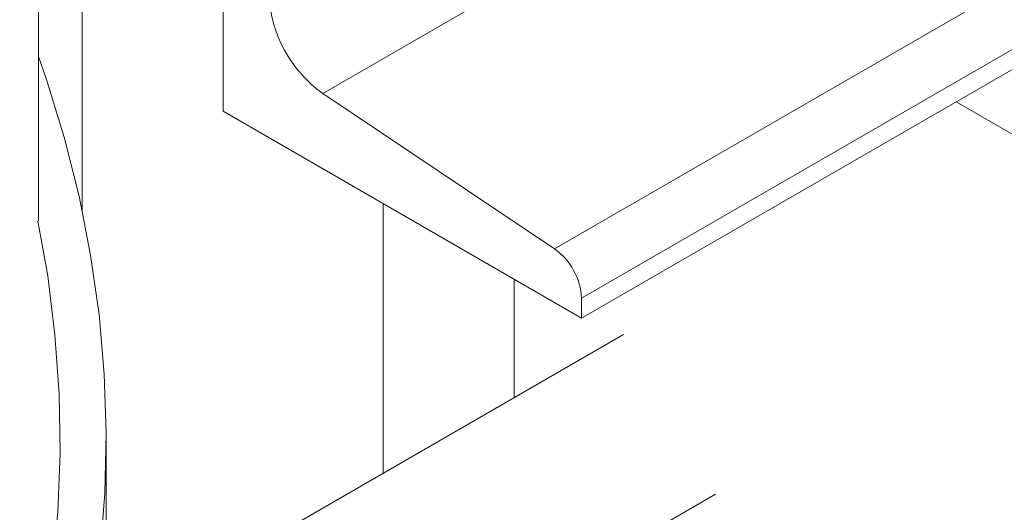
# Model space of a CAD drawing. Header units: millimetres. Extents: x 450 to 25135, y 150 to 17673.
# Tile 399 of 463: x 21307 to 21414, y 11700 to 11753. Entities that reach past the tile are written whole.
import ezdxf

# ---------------------------------------------------------------- set-up
doc = ezdxf.new("R2010")
doc.units = ezdxf.units.MM
doc.linetypes.add('SLD-Centrada-doble', pattern=[12.7, 6.35, -1.27, 1.27, -1.27, 1.27, -1.27])
doc.linetypes.add('SLD-Continua', pattern=[0])
doc.layers.add('OCULTA', color=8, linetype='SLD-Continua')

msp = doc.modelspace()

# ---------------------------------------------------------------- linework, layer by layer
at = {"color": 7, "linetype": 'SLD-Continua', "lineweight": 18, "ltscale": 30}
for p, q in [((21372.84, 11718.85), (21327.59, 11692.73)), ((21347.59, 11681.19), (21382.84, 11701.53))]:
    msp.add_line(p, q, dxfattribs=at)
at = {"layer": 'OCULTA', "linetype": 'SLD-Continua', "lineweight": 18, "ltscale": 30}
for p, q in [((21309.35, 11731.16), (21309.35, 12134.77)), ((21329.4, 11841.07), (21329.4, 11743.07)), ((21368.29, 11720.62), (21525.56, 11811.39)), ((21365.36, 11728.14), (21340.21, 11744.98)), ((21442.75, 11724.58), (21408.95, 11744.09)), ((21329.4, 11743.07), (21368.29, 11720.62)), ((21368.29, 11720.62), (21368.29, 11722.78)), ((21316.7, 11674.84), (21316.7, 11707.5))]:
    msp.add_line(p, q, dxfattribs=at)
at = {"layer": 'OCULTA', "linetype": 'SLD-Centrada-doble', "lineweight": 18, "ltscale": 30}
for p, q in [((21340.21, 11744.98), (21493.48, 11833.44)), ((21365.36, 11728.14), (21527.15, 11821.51)), ((21368.29, 11722.78), (21526.02, 11813.82)), ((21314.1, 11732.26), (21314.1, 11756.03)), ((21346.77, 11703.81), (21346.77, 11733.04)), ((21361, 11712.02), (21361, 11724.83))]:
    msp.add_line(p, q, dxfattribs=at)
at = {"layer": 'OCULTA', "linetype": 'SLD-Continua', "lineweight": 18, "ltscale": 30, "flags": 128}
for points in [[(20609.16, 11683.47), (20610.64, 11677.07), (20612.48, 11670.69), (20614.66, 11664.36), (20617.19, 11658.07), (20620.06, 11651.82), (20623.28, 11645.63), (20626.82, 11639.51), (20630.7, 11633.45), (20634.91, 11627.46), (20639.45, 11621.56), (20644.3, 11615.74), (20649.47, 11610.01), (20654.95, 11604.37), (20660.74, 11598.84), (20666.82, 11593.42), (20673.2, 11588.11), (20679.87, 11582.92), (20686.81, 11577.86), (20694.03, 11572.92), (20701.51, 11568.12), (20709.25, 11563.45), (20717.25, 11558.93), (20725.48, 11554.56), (20733.96, 11550.34), (20742.65, 11546.27), (20751.57, 11542.36), (20760.69, 11538.62), (20770.02, 11535.05), (20779.53, 11531.65), (20789.23, 11528.42), (20799.1, 11525.37), (20809.13, 11522.5), (20819.31, 11519.82), (20829.63, 11517.32), (20840.08, 11515.01), (20850.66, 11512.9), (20861.34, 11510.97), (20872.13, 11509.24), (20883, 11507.71), (20893.95, 11506.38), (20904.97, 11505.25), (20916.05, 11504.32), (20927.17, 11503.59), (20938.32, 11503.06), (20949.5, 11502.74), (20960.69, 11502.62), (20971.88, 11502.7), (20983.07, 11502.99), (20994.23, 11503.48), (21005.35, 11504.17), (21016.44, 11505.06), (21027.47, 11506.16), (21038.43, 11507.46), (21049.32, 11508.95), (21060.12, 11510.65), (21070.83, 11512.53), (21081.42, 11514.62), (21091.9, 11516.89), (21102.25, 11519.35), (21112.45, 11522.01), (21122.51, 11524.84), (21132.41, 11527.86), (21142.14, 11531.05), (21151.68, 11534.42), (21161.04, 11537.96), (21170.2, 11541.68), (21179.16, 11545.55), (21187.9, 11549.59), (21196.41, 11553.78), (21204.69, 11558.13), (21212.73, 11562.62), (21220.52, 11567.26), (21228.05, 11572.04), (21235.31, 11576.96), (21242.31, 11582), (21249.02, 11587.17), (21255.45, 11592.45), (21261.59, 11597.86), (21267.43, 11603.37), (21272.97, 11608.98), (21278.2, 11614.69), (21283.11, 11620.5), (21287.7, 11626.39), (21291.97, 11632.36), (21295.91, 11638.41), (21299.52, 11644.52), (21302.79, 11650.7), (21305.72, 11656.93), (21308.31, 11663.22), (21310.56, 11669.55), (21312.46, 11675.91), (21314.01, 11682.31), (21315.21, 11688.73), (21316.06, 11695.17), (21316.56, 11701.63), (21316.7, 11708.09), (21316.49, 11714.54), (21315.93, 11721), (21315.02, 11727.43), (21313.76, 11733.85), (21312.14, 11740.24), (21310.18, 11746.6), (21309.35, 11748.99)], [(21222.97, 11573.08), (21228.04, 11576.44), (21235.11, 11581.39), (21241.91, 11586.46), (21248.43, 11591.66), (21254.66, 11596.97), (21260.59, 11602.39), (21266.22, 11607.92), (21271.55, 11613.55), (21276.56, 11619.28), (21281.25, 11625.09), (21285.62, 11630.99), (21289.67, 11636.96), (21293.39, 11643.01), (21296.77, 11649.12), (21299.81, 11655.28), (21302.51, 11661.51), (21304.87, 11667.77), (21306.88, 11674.08), (21308.55, 11680.42), (21309.86, 11686.79), (21310.82, 11693.18), (21311.44, 11699.59), (21311.7, 11706), (21311.6, 11712.41), (21311.15, 11718.82), (21310.36, 11725.22), (21309.3, 11731.15)]]:
    msp.add_lwpolyline(points, dxfattribs=at)
at = {"layer": 'OCULTA', "linetype": 'SLD-Continua', "lineweight": 18, "ltscale": 900}
for centre, radius, start, end in [((21348.31, 11756.37), 13.97, 182.7852, 234.5726), ((21361.31, 11722.44), 6.99, 2.7852, 54.5726)]:
    msp.add_arc(centre, radius, start, end, dxfattribs=at)

doc.saveas('drawing.dxf')
